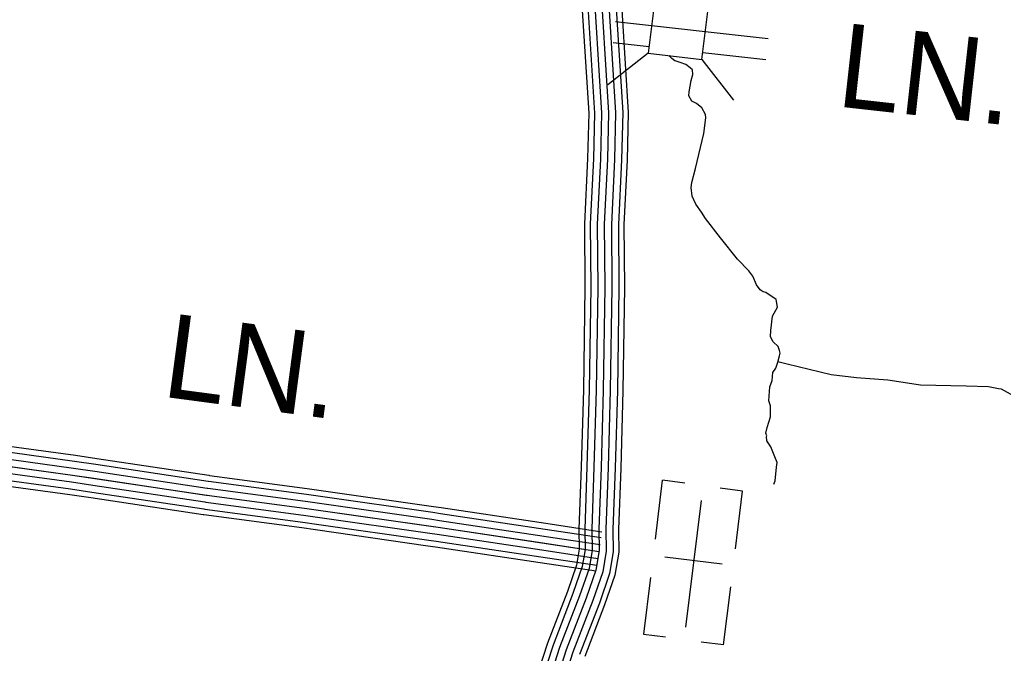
# Model space of a CAD drawing. Extents: x 1551132 to 1791609, y 378168 to 563823.
# Drawn here: x 1639065 to 1643400, y 421120 to 423914 of the extents above; entities that cross this region are included whole.
import ezdxf

# ---------------------------------------------------------------- set-up
doc = ezdxf.new("R2010")
doc.units = 0
for name, color, linetype in [('DESIGN - ROW - Right-of-Way and Easement Labels', 7, 'Continuous'), ('DESIGN - TRANSPORTATION - Text', 7, 'Continuous'), ('DESIGN - UTILITIES - Cable (Underground) with Text', 7, 'Continuous'), ('SURVEY - CONTROL with Text', 7, 'Continuous'), ('SURVEY - DRAINAGE - Storm Sewer', 7, 'Continuous'), ('SURVEY - PROPERTY - Owners', 7, 'Continuous'), ('SURVEY - TRANSPORTATION - Roads', 7, 'Continuous')]:
    doc.layers.add(name, color=color, linetype=linetype)

msp = doc.modelspace()

# ---------------------------------------------------------------- linework, layer by layer
at = {"layer": 'DESIGN - TRANSPORTATION - Text'}
for points in [[(1642387.944, 421865.041), (1642394.202, 421880.524), (1642400.593, 421940.576), (1642402.727, 421960.593), (1642392.902, 421986.702), (1642375.186, 422030.903), (1642357.361, 422057.071), (1642355.478, 422075.113), (1642357.503, 422079.105), (1642353.586, 422091.155), (1642359.744, 422115.147), (1642374.053, 422163.123), (1642374.369, 422211.2), (1642366.511, 422233.292), (1642370.919, 422295.36), (1642381.102, 422323.336), (1642383.327, 422357.379), (1642397.46, 422377.312), (1642405.627, 422403.296), (1642413.81, 422431.28), (1642415.885, 422443.289), (1642413.968, 422455.314), (1642408.085, 422473.39), (1642386.219, 422493.574), (1642374.361, 422515.699), (1642374.544, 422543.742), (1642382.953, 422605.785), (1642405.21, 422645.686), (1642399.436, 422679.787), (1642353.637, 422710.163), (1642341.662, 422714.255), (1642327.721, 422722.363), (1642311.863, 422744.514), (1642296.113, 422782.681), (1642278.272, 422806.849), (1642228.606, 422857.283), (1642153.225, 422951.969), (1642087.785, 423036.571), (1642069.968, 423064.747), (1642044.211, 423100.99), (1642028.436, 423135.157), (1642024.686, 423173.241), (1642026.828, 423195.259), (1642043.236, 423257.244), (1642080.243, 423411.239), (1642088.702, 423481.291), (1642086.793, 423495.325), (1642070.985, 423525.484), (1642047.111, 423543.684), (1642027.178, 423553.843), (1642013.337, 423577.977), (1642015.453, 423595.994), (1642023.778, 423646.02), (1642031.945, 423672.005), (1642030.078, 423692.047), (1642020.145, 423702.139), (1642000.237, 423716.297), (1641976.296, 423724.481), (1641958.338, 423730.623), (1641952.347, 423732.664), (1641938.414, 423742.781), (1641926.497, 423754.882), (1641926.397, 423755.515)], [(1642406.619, 422406.797), (1642447.076, 422396.513), (1642640.755, 422349.07), (1642752.669, 422336.253), (1642890.591, 422325.261), (1643034.445, 422304.211), (1643236.407, 422298.769), (1643334.388, 422296.069), (1643378.329, 422287.744), (1643390.312, 422285.661), (1643495.926, 422226.817)]]:
    msp.add_lwpolyline(points, dxfattribs=at)
at = {"layer": 'DESIGN - UTILITIES - Cable (Underground) with Text'}
for p, q in [((1641896.973, 421882.635), (1641865.21, 421623.73)), ((1641995.975, 421870.495), (1641897.59, 421882.544)), ((1642250.256, 421835.298), (1642151.254, 421847.439)), ((1642218.843, 421580.443), (1642250.164, 421835.298)), ((1642160.101, 421512.682), (1641908.37, 421543.612)), ((1641844.395, 421454.067), (1641813.774, 421204.495)), ((1642166.84, 421157.15), (1642198.345, 421413.322)), ((1641813.907, 421204.445), (1641911.417, 421192.48)), ((1642166.665, 421157.15), (1642068.013, 421169.298))]:
    msp.add_line(p, q, dxfattribs=at)
msp.add_lwpolyline([(1642068.353, 421793.711), (1641999.769, 421234.94)], dxfattribs=at)
at = {"layer": 'SURVEY - CONTROL with Text'}
for points in [[(1641532.39, 424136.183), (1641572.564, 423501.05), (1641567.447, 423301.503), (1641553.622, 423013.462), (1641555.947, 422733.371), (1641549.222, 422282.068), (1641539.18, 421942.267), (1641529.447, 421667.743), (1641530.797, 421579.341), (1641518.789, 421508.306), (1641478.831, 421392.561), (1641391.008, 421163.763), (1641310.802, 420915.523)], [(1641558.031, 424138.1), (1641598.305, 423501.533), (1641593.155, 423300.561), (1641579.347, 423012.954), (1641581.671, 422733.288), (1641574.938, 422281.493), (1641564.88, 421941.434), (1641555.171, 421667.485), (1641556.538, 421577.383), (1641543.797, 421501.922), (1641502.997, 421383.752), (1641415.266, 421155.196), (1641335.826, 420909.348)], [(1641588.947, 424140.408), (1641629.329, 423502.116), (1641624.129, 423299.42), (1641610.346, 423012.337), (1641612.671, 422733.18), (1641605.929, 422280.809), (1641595.862, 421940.425), (1641586.179, 421667.177), (1641587.579, 421575.016), (1641573.929, 421494.23), (1641532.122, 421373.136), (1641444.507, 421144.863), (1641366, 420901.906)], [(1641619.863, 424142.717), (1641660.353, 423502.7), (1641655.112, 423298.278), (1641641.353, 423011.72), (1641643.67, 422733.08), (1641636.92, 422280.118), (1641626.845, 421939.417), (1641617.187, 421666.86), (1641618.62, 421572.649), (1641604.07, 421486.539), (1641561.254, 421362.519), (1641473.748, 421134.538), (1641396.175, 420894.465)], [(1641619.863, 424142.717), (1641660.353, 423502.7), (1641655.112, 423298.278), (1641641.353, 423011.72), (1641643.67, 422733.08), (1641636.92, 422280.118), (1641626.845, 421939.417), (1641617.187, 421666.86), (1641618.62, 421572.649), (1641604.07, 421486.539), (1641561.254, 421362.519), (1641473.748, 421134.538), (1641396.175, 420894.465)], [(1641650.779, 424145.025), (1641691.378, 423503.283), (1641686.094, 423297.136), (1641672.361, 423011.104), (1641674.669, 422732.98), (1641667.911, 422279.426), (1641657.827, 421938.409), (1641648.194, 421666.543), (1641649.661, 421570.282), (1641634.211, 421478.847), (1641590.387, 421351.902), (1641502.989, 421124.212), (1641426.349, 420887.023)], [(1641681.695, 424147.333), (1641722.402, 423503.867), (1641717.069, 423295.994), (1641703.36, 423010.487), (1641705.668, 422732.871), (1641698.902, 422278.743), (1641688.81, 421937.4), (1641679.202, 421666.235), (1641680.702, 421567.916), (1641664.344, 421471.155), (1641619.511, 421341.285), (1641532.23, 421113.879)], [(1641706.344, 424149.175), (1641747.135, 423504.333), (1641741.776, 423295.086), (1641728.085, 423010.004), (1641730.393, 422732.796), (1641723.618, 422278.193), (1641713.518, 421936.6), (1641703.926, 421665.985), (1641705.443, 421566.032), (1641688.377, 421465.021), (1641642.736, 421332.818), (1641555.546, 421105.645)]]:
    msp.add_lwpolyline(points, dxfattribs=at)
at = {"layer": 'SURVEY - DRAINAGE - Storm Sewer'}
for p, q in [((1641835.29, 423766.939), (1641656.318, 423627.101)), ((1642071.083, 423738.004), (1642210.921, 423559.023))]:
    msp.add_line(p, q, dxfattribs=at)
msp.add_lwpolyline([(1641835.29, 423766.939), (1642071.125, 423737.995), (1642100.077, 423973.821), (1641864.243, 424002.782)], close=True, dxfattribs=at)
at = {"layer": 'SURVEY - PROPERTY - Owners'}
for points in [[(1641691.386, 423906.344), (1642363.045, 423831.459)], [(1641680.936, 423812.633), (1641838.774, 423795.033)], [(1642074.86, 423768.715), (1642352.596, 423737.748)]]:
    msp.add_lwpolyline(points, dxfattribs=at)
at = {"layer": 'SURVEY - TRANSPORTATION - Roads'}
for points in [[(1633585.45, 421957.763), (1633727.88, 422022.757), (1633936.492, 422115.276), (1634139.245, 422227.87), (1634402.273, 422380.05), (1634605.026, 422492.644), (1634663.225, 422522.229), (1634720.799, 422545.862), (1634771.439, 422555.446), (1634859.387, 422550.771), (1634987.251, 422535.771), (1635204.996, 422506.07), (1635532.546, 422453.502), (1635824.173, 422409.21), (1637006.695, 422237.956), (1637809.659, 422115.661), (1638584.691, 422003.592), (1639297.849, 421906.015), (1639889.086, 421817.38), (1640320.584, 421760.012), (1640909.862, 421675.401), (1641618.028, 421569.166)], [(1638908.367, 422047.843), (1639310.299, 421992.851), (1639404.689, 421978.7)], [(1638904.884, 422022.359), (1639306.649, 421967.392), (1639400.872, 421953.266)], [(1638896.476, 421960.933), (1639297.849, 421906.015), (1639391.681, 421891.948)], [(1638900.675, 421991.65), (1639302.249, 421936.699), (1639396.28, 421922.607)], [(1639404.664, 421978.7), (1639899.127, 421904.574)], [(1638892.276, 421930.215), (1639293.449, 421875.331), (1639387.081, 421861.289)], [(1639396.255, 421922.607), (1639890.719, 421848.48)], [(1639400.855, 421953.266), (1639895.319, 421879.14)], [(1638884.717, 421875.014), (1639285.541, 421820.171), (1639378.822, 421806.187)], [(1638888.067, 421899.506), (1639289.05, 421844.638), (1639382.489, 421830.63)], [(1639391.664, 421891.948), (1639886.127, 421817.821)], [(1639895.385, 421879.131), (1639897.81, 421878.765), (1640329.075, 421821.43), (1640390.449, 421812.613)], [(1639899.227, 421904.565), (1639901.427, 421904.232), (1640332.6, 421846.906), (1640394.107, 421838.072)], [(1639382.472, 421830.63), (1639876.936, 421756.503)], [(1639387.072, 421861.289), (1639881.536, 421787.162)], [(1639890.744, 421848.48), (1639893.444, 421848.072), (1640324.825, 421790.721), (1640386.049, 421781.929)], [(1640394.09, 421838.072), (1640889.004, 421767.012)], [(1639378.806, 421806.187), (1639873.269, 421732.061)], [(1639881.477, 421787.179), (1639884.727, 421786.687), (1640316.342, 421729.303), (1640377.232, 421720.561)], [(1639886.111, 421817.83), (1639889.086, 421817.38), (1640320.584, 421760.012), (1640381.641, 421751.245)], [(1640386.032, 421781.929), (1640880.946, 421710.869)], [(1640390.432, 421812.613), (1640885.345, 421741.553)], [(1639876.836, 421756.528), (1639880.361, 421755.995), (1640312.092, 421698.593), (1640372.832, 421689.877)], [(1640381.624, 421751.245), (1640876.537, 421680.185)], [(1640885.329, 421741.562), (1640918.861, 421736.745), (1641380.209, 421667.543)], [(1640888.979, 421767.012), (1640922.595, 421762.195), (1641384.017, 421692.977)], [(1639873.144, 421732.086), (1639876.886, 421731.519), (1640308.709, 421674.109), (1640369.316, 421665.409)], [(1640377.216, 421720.561), (1640872.129, 421649.501)], [(1640880.921, 421710.869), (1640914.361, 421706.077), (1641375.609, 421636.884)], [(1640369.299, 421665.409), (1640864.213, 421594.349)], [(1640372.816, 421689.877), (1640867.729, 421618.817)], [(1640876.521, 421680.185), (1640909.862, 421675.401), (1641371.009, 421606.225)], [(1641380.192, 421667.543), (1641627.228, 421630.484)], [(1641384.009, 421692.977), (1641631.045, 421655.918)], [(1640867.712, 421618.808), (1640900.862, 421614.058), (1641361.809, 421544.907)], [(1640872.121, 421649.501), (1640905.362, 421644.726), (1641366.409, 421575.566)], [(1641375.592, 421636.884), (1641622.628, 421599.825)], [(1640864.204, 421594.341), (1640897.27, 421589.599), (1641358.143, 421520.464)], [(1641366.392, 421575.566), (1641613.428, 421538.507)], [(1641370.992, 421606.225), (1641618.028, 421569.166)], [(1641358.126, 421520.464), (1641605.162, 421483.405)], [(1641361.793, 421544.907), (1641608.828, 421507.847)]]:
    msp.add_lwpolyline(points, dxfattribs=at)

# ---------------------------------------------------------------- texts
at = {"layer": 'DESIGN - ROW - Right-of-Way and Easement Labels'}
for height, rotation, p in [(369.9915, 353.638225, (1642659.02, 423532.328)), (369.9916, 352.426703, (1639685.141, 422252.783))]:
    msp.add_text('LN.', height=height, rotation=rotation, dxfattribs=at).set_placement(p)

doc.saveas('drawing.dxf')
